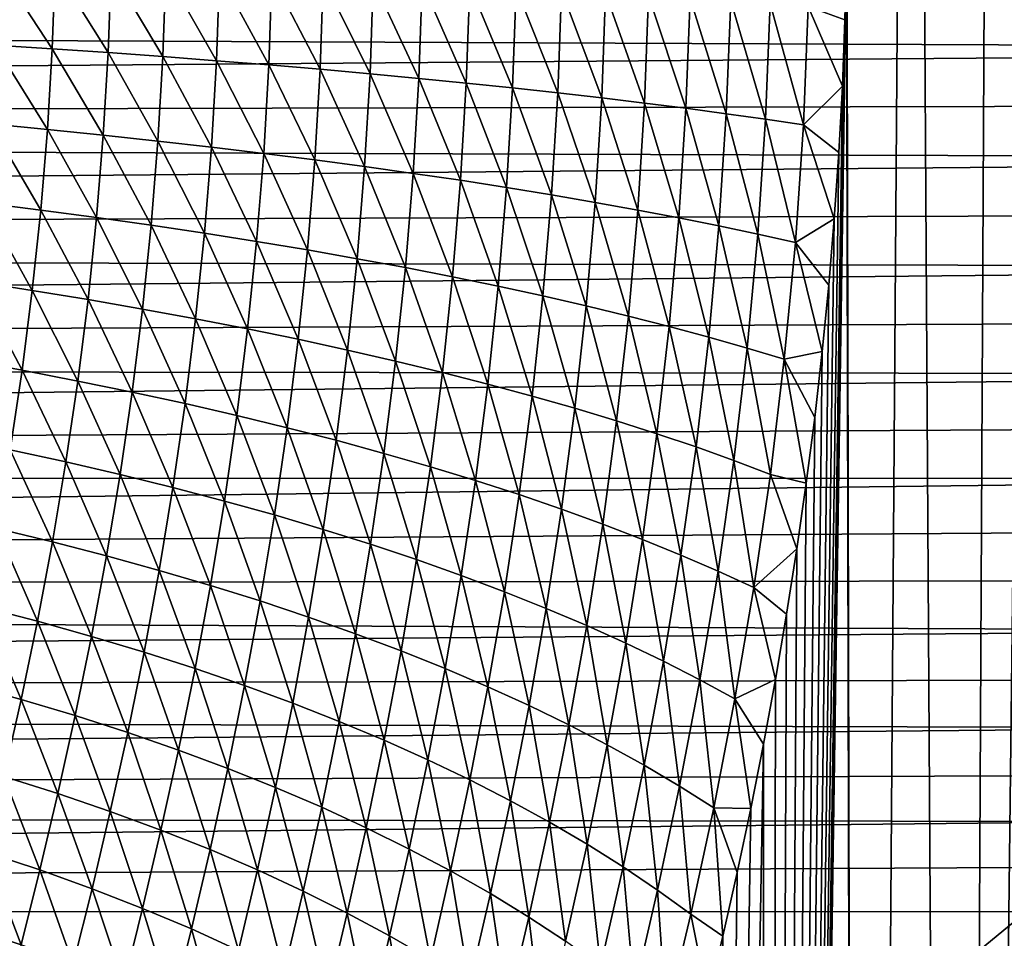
# Model space of a CAD drawing. Header units: metres. Extents: x -105 to 105, y -72 to 59.
# Tile 258 of 414: x -25 to -17, y -9 to -1. Entities that reach past the tile are written whole.
import ezdxf

# ---------------------------------------------------------------- set-up
doc = ezdxf.new("R2010")
doc.units = ezdxf.units.M
doc.layers.add('solid_509431_AD150_SW0001', color=7, linetype='CONTINUOUS')

msp = doc.modelspace()

# ---------------------------------------------------------------- linework, layer by layer
at = {"layer": 'solid_509431_AD150_SW0001'}
for points in [[(-18.081575, 0, -20.464663), (-17.529364, 16.249994, -21.140314), (-17.982124, -45.799999, -20.590265)], [(-17.529364, 16.249994, -21.140314), (-17.149771, -45.799999, -21.575972), (-17.982124, -45.799999, -20.590265)], [(-17.529364, 16.249994, -21.140314), (-16.835339, 16.25, -21.920717), (-17.149771, -45.799999, -21.575972)], [(-16.835339, 16.25, -21.920717), (-16.421524, 16.249998, -22.353836), (-17.149771, -45.799999, -21.575972)], [(-16.421524, 16.249998, -22.353836), (-16.263456, -45.799999, -22.513456), (-17.149771, -45.799999, -21.575972)], [(-18.085821, -0.559398, -20.459261), (-18.081575, 0, -20.464663), (-17.982124, -45.799999, -20.590265)], [(-18.085821, -0.559398, -20.459261), (-17.982124, -45.799999, -20.590265), (-18.7579, -45.799999, -19.559441)], [(-18.098633, -1.11917, -20.442938), (-18.085821, -0.559398, -20.459261), (-18.7579, -45.799999, -19.559441)], [(-18.407787, -1.005426, -20.065538), (-18.085821, -0.559398, -20.459261), (-18.098633, -1.11917, -20.442938)], [(-25.274242, -1.331808, -16.706984), (-25.250422, -0.665624, -16.746716), (-24.791269, -1.363448, -16.735371)], [(-25.250422, -0.665624, -16.746716), (-24.767197, -0.681632, -16.776726), (-24.791269, -1.363448, -16.735371)], [(-24.791269, -1.363448, -16.735371), (-24.767197, -0.681632, -16.776726), (-24.318516, -1.39609, -16.784496)], [(-24.767197, -0.681632, -16.776726), (-24.294096, -0.698138, -16.827383), (-24.318516, -1.39609, -16.784496)], [(-24.318516, -1.39609, -16.784496), (-24.294096, -0.698138, -16.827383), (-23.855974, -1.429733, -16.854362)], [(-24.294096, -0.698138, -16.827383), (-23.831114, -0.715141, -16.898691), (-23.855974, -1.429733, -16.854362)], [(-23.855974, -1.429733, -16.854362), (-23.831114, -0.715141, -16.898691), (-23.403643, -1.464379, -16.944969)], [(-23.831114, -0.715141, -16.898691), (-23.378244, -0.732641, -16.990648), (-23.403643, -1.464379, -16.944969)], [(-23.403643, -1.464379, -16.944969), (-23.378244, -0.732641, -16.990648), (-22.961515, -1.500026, -17.056316)], [(-23.378244, -0.732641, -16.990648), (-22.935484, -0.750639, -17.103254), (-22.961515, -1.500026, -17.056316)], [(-22.961515, -1.500026, -17.056316), (-22.935484, -0.750639, -17.103254), (-22.529583, -1.536676, -17.188406)], [(-22.935484, -0.750639, -17.103254), (-22.502823, -0.769135, -17.236513), (-22.529583, -1.536676, -17.188406)], [(-22.529583, -1.536676, -17.188406), (-22.502823, -0.769135, -17.236513), (-22.107838, -1.574328, -17.341236)], [(-22.502823, -0.769135, -17.236513), (-22.080254, -0.788128, -17.390421), (-22.107838, -1.574328, -17.341236)], [(-22.107838, -1.574328, -17.341236), (-22.080254, -0.788128, -17.390421), (-21.696274, -1.612981, -17.514811)], [(-22.080254, -0.788128, -17.390421), (-21.667768, -0.807619, -17.564983), (-21.696274, -1.612981, -17.514811)], [(-21.696274, -1.612981, -17.514811), (-21.667768, -0.807619, -17.564983), (-21.294882, -1.652638, -17.709127)], [(-21.667768, -0.807619, -17.564983), (-21.26536, -0.827607, -17.760199), (-21.294882, -1.652638, -17.709127)], [(-21.294882, -1.652638, -17.709127), (-21.26536, -0.827607, -17.760199), (-20.903652, -1.693296, -17.924191)], [(-21.26536, -0.827607, -17.760199), (-20.873014, -0.848092, -17.976067), (-20.903652, -1.693296, -17.924191)], [(-7.730886, -1.370267, 16.693857), (-7.158303, -0.909333, 16.725298), (-90, -1.01134, 16.71944)], [(-20.903652, -1.693296, -17.924191), (-20.873014, -0.848092, -17.976067), (-20.522577, -1.734957, -18.159998)], [(-20.873014, -0.848092, -17.976067), (-20.490728, -0.869076, -18.212591), (-20.522577, -1.734957, -18.159998)], [(-20.522577, -1.734957, -18.159998), (-20.490728, -0.869076, -18.212591), (-20.151649, -1.777619, -18.416553)], [(-20.490728, -0.869076, -18.212591), (-20.11849, -0.890557, -18.469772), (-20.151649, -1.777619, -18.416553)], [(-20.151649, -1.777619, -18.416553), (-20.11849, -0.890557, -18.469772), (-19.790859, -1.821285, -18.693855)], [(-20.11849, -0.890557, -18.469772), (-19.756294, -0.912535, -18.74761), (-19.790859, -1.821285, -18.693855)], [(-19.790859, -1.821285, -18.693855), (-19.756294, -0.912535, -18.74761), (-19.440201, -1.865953, -18.991905)], [(-19.756294, -0.912535, -18.74761), (-19.404131, -0.935012, -19.046104), (-19.440201, -1.865953, -18.991905)], [(-19.440201, -1.865953, -18.991905), (-19.404131, -0.935012, -19.046104), (-19.099669, -1.911623, -19.310705)], [(-19.404131, -0.935012, -19.046104), (-19.061996, -0.957985, -19.365257), (-19.099669, -1.911623, -19.310705)], [(-19.099669, -1.911623, -19.310705), (-19.061996, -0.957985, -19.365257), (-18.769257, -1.958296, -19.650253)], [(-19.061996, -0.957985, -19.365257), (-18.729883, -0.981457, -19.705069), (-18.769257, -1.958296, -19.650253)], [(-18.769257, -1.958296, -19.650253), (-18.729883, -0.981457, -19.705069), (-18.448961, -2.005971, -20.01055)], [(-18.729883, -0.981457, -19.705069), (-18.407787, -1.005426, -20.065538), (-18.448961, -2.005971, -20.01055)], [(-7.730886, -1.370267, 16.693857), (-90, -1.01134, 16.71944), (-90, -2.018989, 16.627874)], [(-18.448961, -2.005971, -20.01055), (-18.407787, -1.005426, -20.065538), (-18.119987, -1.67929, -20.415665)], [(-18.407787, -1.005426, -20.065538), (-18.098633, -1.11917, -20.442938), (-18.119987, -1.67929, -20.415665)], [(-18.119987, -1.67929, -20.415665), (-18.098633, -1.11917, -20.442938), (-18.7579, -45.799999, -19.559441)], [(-8.300064, -1.831859, 16.649529), (-7.730886, -1.370267, 16.693857), (-90, -2.018989, 16.627874)], [(-25.314058, -1.998012, -16.640594), (-25.274242, -1.331808, -16.706984), (-24.831612, -2.044768, -16.666327)], [(-25.274242, -1.331808, -16.706984), (-24.791269, -1.363448, -16.735371), (-24.831612, -2.044768, -16.666327)], [(-24.831612, -2.044768, -16.666327), (-24.791269, -1.363448, -16.735371), (-24.359503, -2.093043, -16.712948)], [(-24.791269, -1.363448, -16.735371), (-24.318516, -1.39609, -16.784496), (-24.359503, -2.093043, -16.712948)], [(-24.359503, -2.093043, -16.712948), (-24.318516, -1.39609, -16.784496), (-23.897732, -2.142838, -16.78046)], [(-24.318516, -1.39609, -16.784496), (-23.855974, -1.429733, -16.854362), (-23.897732, -2.142838, -16.78046)], [(-23.897732, -2.142838, -16.78046), (-23.855974, -1.429733, -16.854362), (-23.446297, -2.194153, -16.868862)], [(-23.855974, -1.429733, -16.854362), (-23.403643, -1.464379, -16.944969), (-23.446297, -2.194153, -16.868862)], [(-23.446297, -2.194153, -16.868862), (-23.403643, -1.464379, -16.944969), (-23.005196, -2.246988, -16.978151)], [(-23.403643, -1.464379, -16.944969), (-22.961515, -1.500026, -17.056316), (-23.005196, -2.246988, -16.978151)], [(-23.005196, -2.246988, -16.978151), (-22.961515, -1.500026, -17.056316), (-22.574425, -2.301343, -17.108334)], [(-22.961515, -1.500026, -17.056316), (-22.529583, -1.536676, -17.188406), (-22.574425, -2.301343, -17.108334)], [(-22.574425, -2.301343, -17.108334), (-22.529583, -1.536676, -17.188406), (-22.15398, -2.357218, -17.259405)], [(-22.529583, -1.536676, -17.188406), (-22.107838, -1.574328, -17.341236), (-22.15398, -2.357218, -17.259405)], [(-22.15398, -2.357218, -17.259405), (-22.107838, -1.574328, -17.341236), (-21.743862, -2.414612, -17.431368)], [(-22.107838, -1.574328, -17.341236), (-21.696274, -1.612981, -17.514811), (-21.743862, -2.414612, -17.431368)], [(-21.743862, -2.414612, -17.431368), (-21.696274, -1.612981, -17.514811), (-21.344063, -2.473527, -17.624222)], [(-21.696274, -1.612981, -17.514811), (-21.294882, -1.652638, -17.709127), (-21.344063, -2.473527, -17.624222)], [(-21.344063, -2.473527, -17.624222), (-21.294882, -1.652638, -17.709127), (-20.95458, -2.533962, -17.837967)], [(-21.294882, -1.652638, -17.709127), (-20.903652, -1.693296, -17.924191), (-20.95458, -2.533962, -17.837967)], [(-20.95458, -2.533962, -17.837967), (-20.903652, -1.693296, -17.924191), (-20.575411, -2.595916, -18.072603)], [(-20.903652, -1.693296, -17.924191), (-20.522577, -1.734957, -18.159998), (-20.575411, -2.595916, -18.072603)], [(-20.575411, -2.595916, -18.072603), (-20.522577, -1.734957, -18.159998), (-20.206554, -2.659391, -18.328133)], [(-20.522577, -1.734957, -18.159998), (-20.151649, -1.777619, -18.416553), (-20.206554, -2.659391, -18.328133)], [(-18.149899, -2.239486, -20.377321), (-18.119987, -1.67929, -20.415665), (-18.7579, -45.799999, -19.559441)], [(-18.448961, -2.005971, -20.01055), (-18.119987, -1.67929, -20.415665), (-18.149899, -2.239486, -20.377321)], [(-20.206554, -2.659391, -18.328133), (-20.151649, -1.777619, -18.416553), (-19.848003, -2.724386, -18.604555)], [(-20.151649, -1.777619, -18.416553), (-19.790859, -1.821285, -18.693855), (-19.848003, -2.724386, -18.604555)], [(-19.848003, -2.724386, -18.604555), (-19.790859, -1.821285, -18.693855), (-19.499756, -2.790902, -18.901871)], [(-19.790859, -1.821285, -18.693855), (-19.440201, -1.865953, -18.991905), (-19.499756, -2.790902, -18.901871)], [(-8.865012, -2.292767, 16.592339), (-8.300064, -1.831859, 16.649529), (-90, -2.018989, 16.627874)], [(-19.499756, -2.790902, -18.901871), (-19.440201, -1.865953, -18.991905), (-19.161812, -2.858937, -19.220079)], [(-19.440201, -1.865953, -18.991905), (-19.099669, -1.911623, -19.310705), (-19.161812, -2.858937, -19.220079)], [(-19.161812, -2.858937, -19.220079), (-19.099669, -1.911623, -19.310705), (-18.834167, -2.928493, -19.559181)], [(-19.099669, -1.911623, -19.310705), (-18.769257, -1.958296, -19.650253), (-18.834167, -2.928493, -19.559181)], [(-18.834167, -2.928493, -19.559181), (-18.769257, -1.958296, -19.650253), (-18.516821, -2.999569, -19.919176)], [(-18.769257, -1.958296, -19.650253), (-18.448961, -2.005971, -20.01055), (-18.516821, -2.999569, -19.919176)], [(-8.865012, -2.292767, 16.592339), (-90, -2.018989, 16.627874), (-90, -3.019272, 16.475634)], [(-25.369543, -2.663524, -16.547325), (-25.314058, -1.998012, -16.640594), (-24.887688, -2.724696, -16.569433)], [(-25.314058, -1.998012, -16.640594), (-24.831612, -2.044768, -16.666327), (-24.887688, -2.724696, -16.569433)], [(-24.887688, -2.724696, -16.569433), (-24.831612, -2.044768, -16.666327), (-24.416359, -2.787928, -16.612637)], [(-24.831612, -2.044768, -16.666327), (-24.359503, -2.093043, -16.712948), (-24.416359, -2.787928, -16.612637)], [(-18.516821, -2.999569, -19.919176), (-18.448961, -2.005971, -20.01055), (-18.188305, -2.799439, -20.327839)], [(-18.448961, -2.005971, -20.01055), (-18.149899, -2.239486, -20.377321), (-18.188305, -2.799439, -20.327839)], [(-24.416359, -2.787928, -16.612637), (-24.359503, -2.093043, -16.712948), (-23.955555, -2.853218, -16.676931)], [(-24.359503, -2.093043, -16.712948), (-23.897732, -2.142838, -16.78046), (-23.955555, -2.853218, -16.676931)], [(-23.955555, -2.853218, -16.676931), (-23.897732, -2.142838, -16.78046), (-23.505278, -2.920567, -16.76232)], [(-23.897732, -2.142838, -16.78046), (-23.446297, -2.194153, -16.868862), (-23.505278, -2.920567, -16.76232)], [(-23.505278, -2.920567, -16.76232), (-23.446297, -2.194153, -16.868862), (-23.065529, -2.989975, -16.868799)], [(-23.446297, -2.194153, -16.868862), (-23.005196, -2.246988, -16.978151), (-23.065529, -2.989975, -16.868799)], [(-18.188305, -2.799439, -20.327839), (-18.149899, -2.239486, -20.377321), (-18.7579, -45.799999, -19.559441)], [(-9.424866, -2.751547, 16.522453), (-8.865012, -2.292767, 16.592339), (-90, -3.019272, 16.475634)], [(-23.065529, -2.989975, -16.868799), (-23.005196, -2.246988, -16.978151), (-22.636309, -3.061443, -16.996374)], [(-23.005196, -2.246988, -16.978151), (-22.574425, -2.301343, -17.108334), (-22.636309, -3.061443, -16.996374)], [(-22.636309, -3.061443, -16.996374), (-22.574425, -2.301343, -17.108334), (-22.217619, -3.134969, -17.145041)], [(-22.574425, -2.301343, -17.108334), (-22.15398, -2.357218, -17.259405), (-22.217619, -3.134969, -17.145041)], [(-22.217619, -3.134969, -17.145041), (-22.15398, -2.357218, -17.259405), (-21.809462, -3.210554, -17.314798)], [(-22.15398, -2.357218, -17.259405), (-21.743862, -2.414612, -17.431368), (-21.809462, -3.210554, -17.314798)], [(-21.809462, -3.210554, -17.314798), (-21.743862, -2.414612, -17.431368), (-21.411839, -3.288198, -17.50565)], [(-21.743862, -2.414612, -17.431368), (-21.344063, -2.473527, -17.624222), (-21.411839, -3.288198, -17.50565)], [(-21.411839, -3.288198, -17.50565), (-21.344063, -2.473527, -17.624222), (-21.024752, -3.367901, -17.717594)], [(-21.344063, -2.473527, -17.624222), (-20.95458, -2.533962, -17.837967), (-21.024752, -3.367901, -17.717594)], [(-21.024752, -3.367901, -17.717594), (-20.95458, -2.533962, -17.837967), (-20.648203, -3.449662, -17.950628)], [(-20.95458, -2.533962, -17.837967), (-20.575411, -2.595916, -18.072603), (-20.648203, -3.449662, -17.950628)], [(-20.648203, -3.449662, -17.950628), (-20.575411, -2.595916, -18.072603), (-20.282192, -3.533483, -18.204756)], [(-20.575411, -2.595916, -18.072603), (-20.206554, -2.659391, -18.328133), (-20.282192, -3.533483, -18.204756)], [(-20.282192, -3.533483, -18.204756), (-20.206554, -2.659391, -18.328133), (-19.926723, -3.619362, -18.479975)], [(-20.206554, -2.659391, -18.328133), (-19.848003, -2.724386, -18.604555), (-19.926723, -3.619362, -18.479975)], [(-25.440317, -3.327614, -16.426903), (-25.369543, -2.663524, -16.547325), (-24.958961, -3.402315, -16.444504)], [(-25.369543, -2.663524, -16.547325), (-24.887688, -2.724696, -16.569433), (-24.958961, -3.402315, -16.444504)], [(-24.958961, -3.402315, -16.444504), (-24.887688, -2.724696, -16.569433), (-24.488405, -3.479644, -16.483448)], [(-24.887688, -2.724696, -16.569433), (-24.416359, -2.787928, -16.612637), (-24.488405, -3.479644, -16.483448)], [(-19.926723, -3.619362, -18.479975), (-19.848003, -2.724386, -18.604555), (-19.581797, -3.7073, -18.776285)], [(-19.848003, -2.724386, -18.604555), (-19.499756, -2.790902, -18.901871), (-19.581797, -3.7073, -18.776285)], [(-9.979451, -3.207634, 16.439999), (-9.424866, -2.751547, 16.522453), (-90, -3.019272, 16.475634)], [(-24.488405, -3.479644, -16.483448), (-24.416359, -2.787928, -16.612637), (-24.028646, -3.5596, -16.543737)], [(-24.416359, -2.787928, -16.612637), (-23.955555, -2.853218, -16.676931), (-24.028646, -3.5596, -16.543737)], [(-19.581797, -3.7073, -18.776285), (-19.499756, -2.790902, -18.901871), (-19.247412, -3.797296, -19.093685)], [(-19.499756, -2.790902, -18.901871), (-19.161812, -2.858937, -19.220079), (-19.247412, -3.797296, -19.093685)], [(-18.23513, -3.358889, -20.267134), (-18.188305, -2.799439, -20.327839), (-18.7579, -45.799999, -19.559441)], [(-18.516821, -2.999569, -19.919176), (-18.188305, -2.799439, -20.327839), (-18.23513, -3.358889, -20.267134)], [(-24.028646, -3.5596, -16.543737), (-23.955555, -2.853218, -16.676931), (-23.579691, -3.642183, -16.62537)], [(-23.955555, -2.853218, -16.676931), (-23.505278, -2.920567, -16.76232), (-23.579691, -3.642183, -16.62537)], [(-19.247412, -3.797296, -19.093685), (-19.161812, -2.858937, -19.220079), (-18.923573, -3.889351, -19.432178)], [(-19.161812, -2.858937, -19.220079), (-18.834167, -2.928493, -19.559181), (-18.923573, -3.889351, -19.432178)], [(-23.579691, -3.642183, -16.62537), (-23.505278, -2.920567, -16.76232), (-23.141539, -3.727393, -16.728348)], [(-23.505278, -2.920567, -16.76232), (-23.065529, -2.989975, -16.868799), (-23.141539, -3.727393, -16.728348)], [(-23.141539, -3.727393, -16.728348), (-23.065529, -2.989975, -16.868799), (-22.714195, -3.81523, -16.852671)], [(-23.065529, -2.989975, -16.868799), (-22.636309, -3.061443, -16.996374), (-22.714195, -3.81523, -16.852671)], [(-18.923573, -3.889351, -19.432178), (-18.834167, -2.928493, -19.559181), (-18.610279, -3.983465, -19.791761)], [(-18.834167, -2.928493, -19.559181), (-18.516821, -2.999569, -19.919176), (-18.610279, -3.983465, -19.791761)], [(-9.979451, -3.207634, 16.439999), (-90, -3.019272, 16.475634), (-90, -4.008537, 16.263275)], [(-22.714195, -3.81523, -16.852671), (-22.636309, -3.061443, -16.996374), (-22.297663, -3.905694, -16.998337)], [(-22.636309, -3.061443, -16.996374), (-22.217619, -3.134969, -17.145041), (-22.297663, -3.905694, -16.998337)], [(-18.610279, -3.983465, -19.791761), (-18.516821, -2.999569, -19.919176), (-18.290249, -3.917251, -20.195135)], [(-18.516821, -2.999569, -19.919176), (-18.23513, -3.358889, -20.267134), (-18.290249, -3.917251, -20.195135)], [(-22.297663, -3.905694, -16.998337), (-22.217619, -3.134969, -17.145041), (-21.891947, -3.998785, -17.165344)], [(-22.217619, -3.134969, -17.145041), (-21.809462, -3.210554, -17.314798), (-21.891947, -3.998785, -17.165344)], [(-10.528162, -3.660069, 16.345226), (-9.979451, -3.207634, 16.439999), (-90, -4.008537, 16.263275)], [(-21.891947, -3.998785, -17.165344), (-21.809462, -3.210554, -17.314798), (-21.497051, -4.094502, -17.353697)], [(-21.809462, -3.210554, -17.314798), (-21.411839, -3.288198, -17.50565), (-21.497051, -4.094502, -17.353697)], [(-21.497051, -4.094502, -17.353697), (-21.411839, -3.288198, -17.50565), (-21.11298, -4.192845, -17.563389)], [(-21.411839, -3.288198, -17.50565), (-21.024752, -3.367901, -17.717594), (-21.11298, -4.192845, -17.563389)], [(-25.525961, -3.989592, -16.279032), (-25.440317, -3.327614, -16.426903), (-25.044918, -4.076766, -16.29134)], [(-25.440317, -3.327614, -16.426903), (-24.958961, -3.402315, -16.444504), (-25.044918, -4.076766, -16.29134)], [(-25.044918, -4.076766, -16.29134), (-24.958961, -3.402315, -16.444504), (-24.575037, -4.167172, -16.325285)], [(-24.958961, -3.402315, -16.444504), (-24.488405, -3.479644, -16.483448), (-24.575037, -4.167172, -16.325285)], [(-21.11298, -4.192845, -17.563389), (-21.024752, -3.367901, -17.717594), (-20.739737, -4.293815, -17.794424)], [(-21.024752, -3.367901, -17.717594), (-20.648203, -3.449662, -17.950628), (-20.739737, -4.293815, -17.794424)], [(-18.290249, -3.917251, -20.195135), (-18.23513, -3.358889, -20.267134), (-18.7579, -45.799999, -19.559441)], [(-24.575037, -4.167172, -16.325285), (-24.488405, -3.479644, -16.483448), (-24.116316, -4.260808, -16.380869)], [(-24.488405, -3.479644, -16.483448), (-24.028646, -3.5596, -16.543737), (-24.116316, -4.260808, -16.380869)], [(-20.739737, -4.293815, -17.794424), (-20.648203, -3.449662, -17.950628), (-20.377325, -4.397411, -18.046801)], [(-20.648203, -3.449662, -17.950628), (-20.282192, -3.533483, -18.204756), (-20.377325, -4.397411, -18.046801)], [(-24.116316, -4.260808, -16.380869), (-24.028646, -3.5596, -16.543737), (-23.668758, -4.357675, -16.45809)], [(-24.028646, -3.5596, -16.543737), (-23.579691, -3.642183, -16.62537), (-23.668758, -4.357675, -16.45809)], [(-20.377325, -4.397411, -18.046801), (-20.282192, -3.533483, -18.204756), (-20.025751, -4.503633, -18.320518)], [(-20.282192, -3.533483, -18.204756), (-19.926723, -3.619362, -18.479975), (-20.025751, -4.503633, -18.320518)], [(-23.668758, -4.357675, -16.45809), (-23.579691, -3.642183, -16.62537), (-23.232368, -4.457773, -16.55695)], [(-23.579691, -3.642183, -16.62537), (-23.141539, -3.727393, -16.728348), (-23.232368, -4.457773, -16.55695)], [(-20.025751, -4.503633, -18.320518), (-19.926723, -3.619362, -18.479975), (-19.685017, -4.612481, -18.615576)], [(-19.926723, -3.619362, -18.479975), (-19.581797, -3.7073, -18.776285), (-19.685017, -4.612481, -18.615576)], [(-11.07094, -4.108481, 16.238316), (-10.528162, -3.660069, 16.345226), (-90, -4.008537, 16.263275)], [(-23.232368, -4.457773, -16.55695), (-23.141539, -3.727393, -16.728348), (-22.807146, -4.5611, -16.677446)], [(-23.141539, -3.727393, -16.728348), (-22.714195, -3.81523, -16.852671), (-22.807146, -4.5611, -16.677446)], [(-19.685017, -4.612481, -18.615576), (-19.581797, -3.7073, -18.776285), (-19.355124, -4.723954, -18.931974)], [(-19.581797, -3.7073, -18.776285), (-19.247412, -3.797296, -19.093685), (-19.355124, -4.723954, -18.931974)], [(-22.807146, -4.5611, -16.677446), (-22.714195, -3.81523, -16.852671), (-22.393095, -4.667659, -16.81958)], [(-22.714195, -3.81523, -16.852671), (-22.297663, -3.905694, -16.998337), (-22.393095, -4.667659, -16.81958)], [(-19.355124, -4.723954, -18.931974), (-19.247412, -3.797296, -19.093685), (-19.036076, -4.838053, -19.269711)], [(-19.247412, -3.797296, -19.093685), (-18.923573, -3.889351, -19.432178), (-19.036076, -4.838053, -19.269711)], [(-22.393095, -4.667659, -16.81958), (-22.297663, -3.905694, -16.998337), (-21.990221, -4.777447, -16.983351)], [(-22.297663, -3.905694, -16.998337), (-21.891947, -3.998785, -17.165344), (-21.990221, -4.777447, -16.983351)], [(-19.036076, -4.838053, -19.269711), (-18.923573, -3.889351, -19.432178), (-18.727875, -4.954778, -19.628788)], [(-18.923573, -3.889351, -19.432178), (-18.610279, -3.983465, -19.791761), (-18.727875, -4.954778, -19.628788)], [(-25.525961, -3.989592, -16.279032), (-25.044918, -4.076766, -16.29134), (-25.144985, -4.747195, -16.109764)], [(-18.353527, -4.474348, -20.111746), (-18.290249, -3.917251, -20.195135), (-18.7579, -45.799999, -19.559441)], [(-18.727875, -4.954778, -19.628788), (-18.610279, -3.983465, -19.791761), (-18.424809, -5.029905, -20.016861)], [(-18.610279, -3.983465, -19.791761), (-18.290249, -3.917251, -20.195135), (-18.353527, -4.474348, -20.111746)], [(-18.610279, -3.983465, -19.791761), (-18.353527, -4.474348, -20.111746), (-18.424809, -5.029905, -20.016861)], [(-11.07094, -4.108481, 16.238316), (-90, -4.008537, 16.263275), (-90, -4.983176, 15.991574)], [(-21.990221, -4.777447, -16.983351), (-21.891947, -3.998785, -17.165344), (-21.598526, -4.890465, -17.168756)], [(-21.891947, -3.998785, -17.165344), (-21.497051, -4.094502, -17.353697), (-21.598526, -4.890465, -17.168756)], [(-11.607311, -4.552197, 16.119553), (-11.07094, -4.108481, 16.238316), (-90, -4.983176, 15.991574)], [(-25.144985, -4.747195, -16.109764), (-25.044918, -4.076766, -16.29134), (-24.675625, -4.849521, -16.138081)], [(-25.044918, -4.076766, -16.29134), (-24.575037, -4.167172, -16.325285), (-24.675625, -4.849521, -16.138081)], [(-21.598526, -4.890465, -17.168756), (-21.497051, -4.094502, -17.353697), (-21.218014, -5.006712, -17.375797)], [(-21.497051, -4.094502, -17.353697), (-21.11298, -4.192845, -17.563389), (-21.218014, -5.006712, -17.375797)], [(-24.675625, -4.849521, -16.138081), (-24.575037, -4.167172, -16.325285), (-24.217869, -4.955723, -16.188364)], [(-24.575037, -4.167172, -16.325285), (-24.116316, -4.260808, -16.380869), (-24.217869, -4.955723, -16.188364)], [(-21.218014, -5.006712, -17.375797), (-21.11298, -4.192845, -17.563389), (-20.848688, -5.126189, -17.604475)], [(-21.11298, -4.192845, -17.563389), (-20.739737, -4.293815, -17.794424), (-20.848688, -5.126189, -17.604475)], [(-24.217869, -4.955723, -16.188364), (-24.116316, -4.260808, -16.380869), (-23.771715, -5.065799, -16.260612)], [(-24.116316, -4.260808, -16.380869), (-23.668758, -4.357675, -16.45809), (-23.771715, -5.065799, -16.260612)], [(-20.848688, -5.126189, -17.604475), (-20.739737, -4.293815, -17.794424), (-20.490551, -5.248895, -17.854786)], [(-20.739737, -4.293815, -17.794424), (-20.377325, -4.397411, -18.046801), (-20.490551, -5.248895, -17.854786)], [(-23.771715, -5.065799, -16.260612), (-23.668758, -4.357675, -16.45809), (-23.337164, -5.179751, -16.354826)], [(-23.668758, -4.357675, -16.45809), (-23.232368, -4.457773, -16.55695), (-23.337164, -5.179751, -16.354826)], [(-20.490551, -5.248895, -17.854786), (-20.377325, -4.397411, -18.046801), (-20.143606, -5.374831, -18.126734)], [(-20.377325, -4.397411, -18.046801), (-20.025751, -4.503633, -18.320518), (-20.143606, -5.374831, -18.126734)], [(-23.337164, -5.179751, -16.354826), (-23.232368, -4.457773, -16.55695), (-22.914217, -5.297577, -16.471006)], [(-23.232368, -4.457773, -16.55695), (-22.807146, -4.5611, -16.677446), (-22.914217, -5.297577, -16.471006)], [(-18.424809, -5.029905, -20.016861), (-18.353527, -4.474348, -20.111746), (-18.7579, -45.799999, -19.559441)], [(-12.137184, -4.990875, 15.989173), (-11.607311, -4.552197, 16.119553), (-90, -4.983176, 15.991574)], [(-22.914217, -5.297577, -16.471006), (-22.807146, -4.5611, -16.677446), (-22.502878, -5.419278, -16.60915)], [(-22.807146, -4.5611, -16.677446), (-22.393095, -4.667659, -16.81958), (-22.502878, -5.419278, -16.60915)], [(-20.143606, -5.374831, -18.126734), (-20.025751, -4.503633, -18.320518), (-19.807858, -5.503995, -18.420315)], [(-20.025751, -4.503633, -18.320518), (-19.685017, -4.612481, -18.615576), (-19.807858, -5.503995, -18.420315)], [(-19.807858, -5.503995, -18.420315), (-19.685017, -4.612481, -18.615576), (-19.483309, -5.636388, -18.735529)], [(-19.685017, -4.612481, -18.615576), (-19.355124, -4.723954, -18.931974), (-19.483309, -5.636388, -18.735529)], [(-22.502878, -5.419278, -16.60915), (-22.393095, -4.667659, -16.81958), (-22.103144, -5.544854, -16.76926)], [(-22.393095, -4.667659, -16.81958), (-21.990221, -4.777447, -16.983351), (-22.103144, -5.544854, -16.76926)], [(-19.483309, -5.636388, -18.735529), (-19.355124, -4.723954, -18.931974), (-19.169958, -5.772009, -19.072376)], [(-19.355124, -4.723954, -18.931974), (-19.036076, -4.838053, -19.269711), (-19.169958, -5.772009, -19.072376)], [(-25.258432, -5.412667, -15.899639), (-25.144985, -4.747195, -16.109764), (-24.7894, -5.525655, -15.921819)], [(-25.144985, -4.747195, -16.109764), (-24.675625, -4.849521, -16.138081), (-24.7894, -5.525655, -15.921819)], [(-22.103144, -5.544854, -16.76926), (-21.990221, -4.777447, -16.983351), (-21.715019, -5.674304, -16.951336)], [(-21.990221, -4.777447, -16.983351), (-21.598526, -4.890465, -17.168756), (-21.715019, -5.674304, -16.951336)], [(-24.7894, -5.525655, -15.921819), (-24.675625, -4.849521, -16.138081), (-24.332474, -5.643209, -15.966319)], [(-24.675625, -4.849521, -16.138081), (-24.217869, -4.955723, -16.188364), (-24.332474, -5.643209, -15.966319)], [(-21.715019, -5.674304, -16.951336), (-21.598526, -4.890465, -17.168756), (-21.338501, -5.807628, -17.155376)], [(-21.598526, -4.890465, -17.168756), (-21.218014, -5.006712, -17.375797), (-21.338501, -5.807628, -17.155376)], [(-19.169958, -5.772009, -19.072376), (-19.036076, -4.838053, -19.269711), (-18.867811, -5.91086, -19.430859)], [(-19.036076, -4.838053, -19.269711), (-18.727875, -4.954778, -19.628788), (-18.867811, -5.91086, -19.430859)], [(-12.137184, -4.990875, 15.989173), (-90, -4.983176, 15.991574), (-90, -5.939632, 15.661522)], [(-24.332474, -5.643209, -15.966319), (-24.217869, -4.955723, -16.188364), (-23.887657, -5.765327, -16.033138)], [(-24.217869, -4.955723, -16.188364), (-23.771715, -5.065799, -16.260612), (-23.887657, -5.765327, -16.033138)], [(-18.867811, -5.91086, -19.430859), (-18.727875, -4.954778, -19.628788), (-18.503923, -5.583725, -19.910337)], [(-18.727875, -4.954778, -19.628788), (-18.424809, -5.029905, -20.016861), (-18.503923, -5.583725, -19.910337)], [(-12.660113, -5.423965, 15.847495), (-12.137184, -4.990875, 15.989173), (-90, -5.939632, 15.661522)], [(-23.887657, -5.765327, -16.033138), (-23.771715, -5.065799, -16.260612), (-23.454945, -5.89201, -16.122278)], [(-23.771715, -5.065799, -16.260612), (-23.337164, -5.179751, -16.354826), (-23.454945, -5.89201, -16.122278)], [(-21.338501, -5.807628, -17.155376), (-21.218014, -5.006712, -17.375797), (-20.973595, -5.944827, -17.38138)], [(-21.218014, -5.006712, -17.375797), (-20.848688, -5.126189, -17.604475), (-20.973595, -5.944827, -17.38138)], [(-18.503923, -5.583725, -19.910337), (-18.424809, -5.029905, -20.016861), (-18.7579, -45.799999, -19.559441)], [(-20.973595, -5.944827, -17.38138), (-20.848688, -5.126189, -17.604475), (-20.6203, -6.0859, -17.629351)], [(-20.848688, -5.126189, -17.604475), (-20.490551, -5.248895, -17.854786), (-20.6203, -6.0859, -17.629351)], [(-23.454945, -5.89201, -16.122278), (-23.337164, -5.179751, -16.354826), (-23.034338, -6.023259, -16.233736)], [(-23.337164, -5.179751, -16.354826), (-22.914217, -5.297577, -16.471006), (-23.034338, -6.023259, -16.233736)], [(-23.034338, -6.023259, -16.233736), (-22.914217, -5.297577, -16.471006), (-22.625835, -6.159073, -16.367516)], [(-22.914217, -5.297577, -16.471006), (-22.502878, -5.419278, -16.60915), (-22.625835, -6.159073, -16.367516)], [(-20.6203, -6.0859, -17.629351), (-20.490551, -5.248895, -17.854786), (-20.278618, -6.230847, -17.899284)], [(-20.490551, -5.248895, -17.854786), (-20.143606, -5.374831, -18.126734), (-20.278618, -6.230847, -17.899284)], [(-20.278618, -6.230847, -17.899284), (-20.143606, -5.374831, -18.126734), (-19.948549, -6.379668, -18.191183)], [(-20.143606, -5.374831, -18.126734), (-19.807858, -5.503995, -18.420315), (-19.948549, -6.379668, -18.191183)], [(-13.175937, -5.851121, 15.694804), (-12.660113, -5.423965, 15.847495), (-90, -5.939632, 15.661522)], [(-25.384285, -6.072103, -15.660885), (-25.258432, -5.412667, -15.899639), (-24.915329, -6.194425, -15.676549)], [(-25.258432, -5.412667, -15.899639), (-24.7894, -5.525655, -15.921819), (-24.915329, -6.194425, -15.676549)], [(-22.625835, -6.159073, -16.367516), (-22.502878, -5.419278, -16.60915), (-22.229435, -6.299453, -16.523617)], [(-22.502878, -5.419278, -16.60915), (-22.103144, -5.544854, -16.76926), (-22.229435, -6.299453, -16.523617)], [(-24.915329, -6.194425, -15.676549), (-24.7894, -5.525655, -15.921819), (-24.459042, -6.322053, -15.714903)], [(-24.7894, -5.525655, -15.921819), (-24.332474, -5.643209, -15.966319), (-24.459042, -6.322053, -15.714903)], [(-22.229435, -6.299453, -16.523617), (-22.103144, -5.544854, -16.76926), (-21.845137, -6.444399, -16.702036)], [(-22.103144, -5.544854, -16.76926), (-21.715019, -5.674304, -16.951336), (-21.845137, -6.444399, -16.702036)], [(-19.948549, -6.379668, -18.191183), (-19.807858, -5.503995, -18.420315), (-19.630095, -6.532363, -18.505045)], [(-19.807858, -5.503995, -18.420315), (-19.483309, -5.636388, -18.735529), (-19.630095, -6.532363, -18.505045)], [(-24.459042, -6.322053, -15.714903), (-24.332474, -5.643209, -15.966319), (-24.015423, -6.454987, -15.775948)], [(-24.332474, -5.643209, -15.966319), (-23.887657, -5.765327, -16.033138), (-24.015423, -6.454987, -15.775948)], [(-19.630095, -6.532363, -18.505045), (-19.483309, -5.636388, -18.735529), (-19.323254, -6.688932, -18.840872)], [(-19.483309, -5.636388, -18.735529), (-19.169958, -5.772009, -19.072376), (-19.323254, -6.688932, -18.840872)], [(-18.867811, -5.91086, -19.430859), (-18.503923, -5.583725, -19.910337), (-18.590675, -6.135656, -19.792038)], [(-18.590675, -6.135656, -19.792038), (-18.503923, -5.583725, -19.910337), (-18.7579, -45.799999, -19.559441)], [(-21.845137, -6.444399, -16.702036), (-21.715019, -5.674304, -16.951336), (-21.47294, -6.59391, -16.902777)], [(-21.715019, -5.674304, -16.951336), (-21.338501, -5.807628, -17.155376), (-21.47294, -6.59391, -16.902777)], [(-24.015423, -6.454987, -15.775948), (-23.887657, -5.765327, -16.033138), (-23.584471, -6.593228, -15.859683)], [(-23.887657, -5.765327, -16.033138), (-23.454945, -5.89201, -16.122278), (-23.584471, -6.593228, -15.859683)], [(-21.47294, -6.59391, -16.902777), (-21.338501, -5.807628, -17.155376), (-21.112843, -6.747988, -17.125837)], [(-21.338501, -5.807628, -17.155376), (-20.973595, -5.944827, -17.38138), (-21.112843, -6.747988, -17.125837)], [(-19.323254, -6.688932, -18.840872), (-19.169958, -5.772009, -19.072376), (-19.028028, -6.849376, -19.198662)], [(-19.169958, -5.772009, -19.072376), (-18.867811, -5.91086, -19.430859), (-19.028028, -6.849376, -19.198662)], [(-13.684299, -6.271907, 15.531442), (-13.175937, -5.851121, 15.694804), (-90, -5.939632, 15.661522)], [(-23.584471, -6.593228, -15.859683), (-23.454945, -5.89201, -16.122278), (-23.166182, -6.736776, -15.966109)], [(-23.454945, -5.89201, -16.122278), (-23.034338, -6.023259, -16.233736), (-23.166182, -6.736776, -15.966109)], [(-13.684299, -6.271907, 15.531442), (-90, -5.939632, 15.661522), (-90, -6.874414, 15.274323)], [(-21.112843, -6.747988, -17.125837), (-20.973595, -5.944827, -17.38138), (-20.764841, -6.906631, -17.37122)], [(-20.973595, -5.944827, -17.38138), (-20.6203, -6.0859, -17.629351), (-20.764841, -6.906631, -17.37122)], [(-19.028028, -6.849376, -19.198662), (-18.867811, -5.91086, -19.430859), (-18.684822, -6.685259, -19.66184)], [(-18.867811, -5.91086, -19.430859), (-18.590675, -6.135656, -19.792038), (-18.684822, -6.685259, -19.66184)], [(-23.166182, -6.736776, -15.966109), (-23.034338, -6.023259, -16.233736), (-22.760555, -6.885631, -16.095226)], [(-23.034338, -6.023259, -16.233736), (-22.625835, -6.159073, -16.367516), (-22.760555, -6.885631, -16.095226)], [(-25.521297, -6.724267, -15.393491), (-25.384285, -6.072103, -15.660885), (-25.052103, -6.85456, -15.402391)], [(-25.384285, -6.072103, -15.660885), (-24.915329, -6.194425, -15.676549), (-25.052103, -6.85456, -15.402391)], [(-20.764841, -6.906631, -17.37122), (-20.6203, -6.0859, -17.629351), (-20.42894, -7.069842, -17.638924)], [(-20.6203, -6.0859, -17.629351), (-20.278618, -6.230847, -17.899284), (-20.42894, -7.069842, -17.638924)], [(-18.684822, -6.685259, -19.66184), (-18.590675, -6.135656, -19.792038), (-18.7579, -45.799999, -19.559441)], [(-25.052103, -6.85456, -15.402391), (-24.915329, -6.194425, -15.676549), (-24.596191, -6.990956, -15.43436)], [(-24.915329, -6.194425, -15.676549), (-24.459042, -6.322053, -15.714903), (-24.596191, -6.990956, -15.43436)], [(-22.760555, -6.885631, -16.095226), (-22.625835, -6.159073, -16.367516), (-22.367588, -7.039794, -16.247036)], [(-22.625835, -6.159073, -16.367516), (-22.229435, -6.299453, -16.523617), (-22.367588, -7.039794, -16.247036)], [(-20.42894, -7.069842, -17.638924), (-20.278618, -6.230847, -17.899284), (-20.105133, -7.237618, -17.928947)], [(-20.278618, -6.230847, -17.899284), (-19.948549, -6.379668, -18.191183), (-20.105133, -7.237618, -17.928947)], [(-14.184958, -6.685975, 15.357742), (-13.684299, -6.271907, 15.531442), (-90, -6.874414, 15.274323)], [(-22.367588, -7.039794, -16.247036), (-22.229435, -6.299453, -16.523617), (-21.987278, -7.199265, -16.421537)], [(-22.229435, -6.299453, -16.523617), (-21.845137, -6.444399, -16.702036), (-21.987278, -7.199265, -16.421537)], [(-24.596191, -6.990956, -15.43436), (-24.459042, -6.322053, -15.714903), (-24.153564, -7.133456, -15.489394)], [(-24.459042, -6.322053, -15.714903), (-24.015423, -6.454987, -15.775948), (-24.153564, -7.133456, -15.489394)], [(-20.105133, -7.237618, -17.928947), (-19.948549, -6.379668, -18.191183), (-19.793423, -7.409961, -18.241293)], [(-19.948549, -6.379668, -18.191183), (-19.630095, -6.532363, -18.505045), (-19.793423, -7.409961, -18.241293)], [(-24.153564, -7.133456, -15.489394), (-24.015423, -6.454987, -15.775948), (-23.724218, -7.282061, -15.567496)], [(-24.015423, -6.454987, -15.775948), (-23.584471, -6.593228, -15.859683), (-23.724218, -7.282061, -15.567496)], [(-21.987278, -7.199265, -16.421537), (-21.845137, -6.444399, -16.702036), (-21.619623, -7.364046, -16.618731)], [(-21.845137, -6.444399, -16.702036), (-21.47294, -6.59391, -16.902777), (-21.619623, -7.364046, -16.618731)], [(-19.793423, -7.409961, -18.241293), (-19.630095, -6.532363, -18.505045), (-19.493807, -7.586871, -18.57596)], [(-19.630095, -6.532363, -18.505045), (-19.323254, -6.688932, -18.840872), (-19.493807, -7.586871, -18.57596)], [(-23.724218, -7.282061, -15.567496), (-23.584471, -6.593228, -15.859683), (-23.308153, -7.43677, -15.668666)], [(-23.584471, -6.593228, -15.859683), (-23.166182, -6.736776, -15.966109), (-23.308153, -7.43677, -15.668666)], [(-21.619623, -7.364046, -16.618731), (-21.47294, -6.59391, -16.902777), (-21.264622, -7.534134, -16.838617)], [(-21.47294, -6.59391, -16.902777), (-21.112843, -6.747988, -17.125837), (-21.264622, -7.534134, -16.838617)], [(-14.677688, -7.092997, 15.174053), (-14.184958, -6.685975, 15.357742), (-90, -6.874414, 15.274323)], [(-25.521297, -6.724267, -15.393491), (-25.052103, -6.85456, -15.402391), (-25.198177, -7.504714, -15.099529)], [(-19.493807, -7.586871, -18.57596), (-19.323254, -6.688932, -18.840872), (-19.206284, -7.768348, -18.932949)], [(-19.323254, -6.688932, -18.840872), (-19.028028, -6.849376, -19.198662), (-19.206284, -7.768348, -18.932949)], [(-19.028028, -6.849376, -19.198662), (-18.684822, -6.685259, -19.66184), (-18.78607, -7.232117, -19.51965)], [(-18.78607, -7.232117, -19.51965), (-18.684822, -6.685259, -19.66184), (-18.7579, -45.799999, -19.559441)], [(-23.308153, -7.43677, -15.668666), (-23.166182, -6.736776, -15.966109), (-22.905365, -7.597585, -15.792904)], [(-23.166182, -6.736776, -15.966109), (-22.760555, -6.885631, -16.095226), (-22.905365, -7.597585, -15.792904)], [(-21.264622, -7.534134, -16.838617), (-21.112843, -6.747988, -17.125837), (-20.922272, -7.709533, -17.081196)], [(-21.112843, -6.747988, -17.125837), (-20.764841, -6.906631, -17.37122), (-20.922272, -7.709533, -17.081196)], [(-14.677688, -7.092997, 15.174053), (-90, -6.874414, 15.274323), (-90, -7.784113, 14.831388)], [(-25.198177, -7.504714, -15.099529), (-25.052103, -6.85456, -15.402391), (-24.742308, -7.648567, -15.124992)], [(-25.052103, -6.85456, -15.402391), (-24.596191, -6.990956, -15.43436), (-24.742308, -7.648567, -15.124992)], [(-22.905365, -7.597585, -15.792904), (-22.760555, -6.885631, -16.095226), (-22.515854, -7.764505, -15.940209)], [(-22.760555, -6.885631, -16.095226), (-22.367588, -7.039794, -16.247036), (-22.515854, -7.764505, -15.940209)], [(-19.206284, -7.768348, -18.932949), (-19.028028, -6.849376, -19.198662), (-18.894123, -7.775922, -19.365339)], [(-19.028028, -6.849376, -19.198662), (-18.78607, -7.232117, -19.51965), (-18.894123, -7.775922, -19.365339)], [(-20.922272, -7.709533, -17.081196), (-20.764841, -6.906631, -17.37122), (-20.592569, -7.890242, -17.346468)], [(-20.764841, -6.906631, -17.37122), (-20.42894, -7.069842, -17.638924), (-20.592569, -7.890242, -17.346468)], [(-24.742308, -7.648567, -15.124992), (-24.596191, -6.990956, -15.43436), (-24.300396, -7.799384, -15.173892)], [(-24.596191, -6.990956, -15.43436), (-24.153564, -7.133456, -15.489394), (-24.300396, -7.799384, -15.173892)], [(-22.515854, -7.764505, -15.940209), (-22.367588, -7.039794, -16.247036), (-22.139618, -7.937532, -16.110582)], [(-22.367588, -7.039794, -16.247036), (-21.987278, -7.199265, -16.421537), (-22.139618, -7.937532, -16.110582)], [(-15.162174, -7.492632, 14.980753), (-14.677688, -7.092997, 15.174053), (-90, -7.784113, 14.831388)], [(-24.300396, -7.799384, -15.173892), (-24.153564, -7.133456, -15.489394), (-23.87244, -7.957165, -15.246229)], [(-24.153564, -7.133456, -15.489394), (-23.724218, -7.282061, -15.567496), (-23.87244, -7.957165, -15.246229)], [(-20.592569, -7.890242, -17.346468), (-20.42894, -7.069842, -17.638924), (-20.275513, -8.076261, -17.634434)], [(-20.42894, -7.069842, -17.638924), (-20.105133, -7.237618, -17.928947), (-20.275513, -8.076261, -17.634434)], [(-22.139618, -7.937532, -16.110582), (-21.987278, -7.199265, -16.421537), (-21.776653, -8.116667, -16.304026)], [(-21.987278, -7.199265, -16.421537), (-21.619623, -7.364046, -16.618731), (-21.776653, -8.116667, -16.304026)], [(-23.87244, -7.957165, -15.246229), (-23.724218, -7.282061, -15.567496), (-23.458441, -8.121909, -15.342004)], [(-23.724218, -7.282061, -15.567496), (-23.308153, -7.43677, -15.668666), (-23.458441, -8.121909, -15.342004)], [(-20.275513, -8.076261, -17.634434), (-20.105133, -7.237618, -17.928947), (-19.971102, -8.26759, -17.945093)], [(-20.105133, -7.237618, -17.928947), (-19.793423, -7.409961, -18.241293), (-19.971102, -8.26759, -17.945093)], [(-18.78607, -7.232117, -19.51965), (-18.7579, -45.799999, -19.559441), (-19.474657, -45.799999, -18.486738)], [(-18.894123, -7.775922, -19.365339), (-18.78607, -7.232117, -19.51965), (-19.474657, -45.799999, -18.486738)], [(-21.776653, -8.116667, -16.304026), (-21.619623, -7.364046, -16.618731), (-21.42696, -8.301908, -16.520536)], [(-21.619623, -7.364046, -16.618731), (-21.264622, -7.534134, -16.838617), (-21.42696, -8.301908, -16.520536)], [(-23.458441, -8.121909, -15.342004), (-23.308153, -7.43677, -15.668666), (-23.058397, -8.293617, -15.461217)], [(-23.308153, -7.43677, -15.668666), (-22.905365, -7.597585, -15.792904), (-23.058397, -8.293617, -15.461217)], [(-19.971102, -8.26759, -17.945093), (-19.793423, -7.409961, -18.241293), (-19.679337, -8.464231, -18.278446)], [(-19.793423, -7.409961, -18.241293), (-19.493807, -7.586871, -18.57596), (-19.679337, -8.464231, -18.278446)], [(-15.638295, -7.884638, 14.778193), (-15.162174, -7.492632, 14.980753), (-90, -7.784113, 14.831388)], [(-25.351841, -8.143518, -14.768195), (-25.198177, -7.504714, -15.099529), (-24.895615, -8.293533, -14.787151)], [(-25.198177, -7.504714, -15.099529), (-24.742308, -7.648567, -15.124992), (-24.895615, -8.293533, -14.787151)], [(-21.42696, -8.301908, -16.520536), (-21.264622, -7.534134, -16.838617), (-21.090534, -8.493258, -16.760117)], [(-21.264622, -7.534134, -16.838617), (-20.922272, -7.709533, -17.081196), (-21.090534, -8.493258, -16.760117)], [(-23.058397, -8.293617, -15.461217), (-22.905365, -7.597585, -15.792904), (-22.672306, -8.472289, -15.603867)], [(-22.905365, -7.597585, -15.792904), (-22.515854, -7.764505, -15.940209), (-22.672306, -8.472289, -15.603867)], [(-19.679337, -8.464231, -18.278446), (-19.493807, -7.586871, -18.57596), (-19.400211, -8.666182, -18.634493)], [(-19.493807, -7.586871, -18.57596), (-19.206284, -7.768348, -18.932949), (-19.400211, -8.666182, -18.634493)], [(-24.895615, -8.293533, -14.787151), (-24.742308, -7.648567, -15.124992), (-24.454082, -8.451436, -14.829896)], [(-24.742308, -7.648567, -15.124992), (-24.300396, -7.799384, -15.173892), (-24.454082, -8.451436, -14.829896)], [(-21.090534, -8.493258, -16.760117), (-20.922272, -7.709533, -17.081196), (-20.767376, -8.690716, -17.022768)], [(-20.922272, -7.709533, -17.081196), (-20.592569, -7.890242, -17.346468), (-20.767376, -8.690716, -17.022768)], [(-15.638295, -7.884638, 14.778193), (-90, -7.784113, 14.831388), (-90, -8.665408, 14.334336)], [(-24.454082, -8.451436, -14.829896), (-24.300396, -7.799384, -15.173892), (-24.027246, -8.617226, -14.89643)], [(-24.300396, -7.799384, -15.173892), (-23.87244, -7.957165, -15.246229), (-24.027246, -8.617226, -14.89643)], [(-22.672306, -8.472289, -15.603867), (-22.515854, -7.764505, -15.940209), (-22.300171, -8.657927, -15.769955)], [(-22.515854, -7.764505, -15.940209), (-22.139618, -7.937532, -16.110582), (-22.300171, -8.657927, -15.769955)], [(-19.00861, -8.316101, -19.198853), (-18.894123, -7.775922, -19.365339), (-19.474657, -45.799999, -18.486738)], [(-19.400211, -8.666182, -18.634493), (-19.206284, -7.768348, -18.932949), (-19.129168, -8.852372, -19.020081)], [(-19.206284, -7.768348, -18.932949), (-18.894123, -7.775922, -19.365339), (-19.00861, -8.316101, -19.198853)], [(-19.206284, -7.768348, -18.932949), (-19.00861, -8.316101, -19.198853), (-19.129168, -8.852372, -19.020081)], [(-16.105709, -8.268688, 14.566787), (-15.638295, -7.884638, 14.778193), (-90, -8.665408, 14.334336)], [(-20.767376, -8.690716, -17.022768), (-20.592569, -7.890242, -17.346468), (-20.457483, -8.894282, -17.308487)], [(-20.592569, -7.890242, -17.346468), (-20.275513, -8.076261, -17.634434), (-20.457483, -8.894282, -17.308487)], [(-24.027246, -8.617226, -14.89643), (-23.87244, -7.957165, -15.246229), (-23.615105, -8.790903, -14.986753)], [(-23.87244, -7.957165, -15.246229), (-23.458441, -8.121909, -15.342004), (-23.615105, -8.790903, -14.986753)], [(-22.300171, -8.657927, -15.769955), (-22.139618, -7.937532, -16.110582), (-21.941988, -8.850528, -15.95948)], [(-22.139618, -7.937532, -16.110582), (-21.776653, -8.116667, -16.304026), (-21.941988, -8.850528, -15.95948)], [(-25.511269, -8.769633, -14.408667), (-25.351841, -8.143518, -14.768195), (-25.054235, -8.924536, -14.421225)], [(-25.351841, -8.143518, -14.768195), (-24.895615, -8.293533, -14.787151), (-25.054235, -8.924536, -14.421225)], [(-23.615105, -8.790903, -14.986753), (-23.458441, -8.121909, -15.342004), (-23.217657, -8.972467, -15.100863)], [(-23.458441, -8.121909, -15.342004), (-23.058397, -8.293617, -15.461217), (-23.217657, -8.972467, -15.100863)], [(-21.941988, -8.850528, -15.95948), (-21.776653, -8.116667, -16.304026), (-21.597757, -9.050095, -16.172445)], [(-21.776653, -8.116667, -16.304026), (-21.42696, -8.301908, -16.520536), (-21.597757, -9.050095, -16.172445)], [(-20.457483, -8.894282, -17.308487), (-20.275513, -8.076261, -17.634434), (-20.160854, -9.103959, -17.617277)], [(-20.275513, -8.076261, -17.634434), (-19.971102, -8.26759, -17.945093), (-20.160854, -9.103959, -17.617277)], [(-16.56435, -8.6446, 14.346894), (-16.105709, -8.268688, 14.566787), (-90, -8.665408, 14.334336)], [(-25.054235, -8.924536, -14.421225), (-24.895615, -8.293533, -14.787151), (-24.6127, -9.088318, -14.457893)], [(-24.895615, -8.293533, -14.787151), (-24.454082, -8.451436, -14.829896), (-24.6127, -9.088318, -14.457893)], [(-23.217657, -8.972467, -15.100863), (-23.058397, -8.293617, -15.461217), (-22.834908, -9.161919, -15.238763)], [(-23.058397, -8.293617, -15.461217), (-22.672306, -8.472289, -15.603867), (-22.834908, -9.161919, -15.238763)], [(-21.597757, -9.050095, -16.172445), (-21.42696, -8.301908, -16.520536), (-21.267477, -9.256626, -16.408848)], [(-21.42696, -8.301908, -16.520536), (-21.090534, -8.493258, -16.760117), (-21.267477, -9.256626, -16.408848)], [(-20.160854, -9.103959, -17.617277), (-19.971102, -8.26759, -17.945093), (-19.877487, -9.319744, -17.949137)], [(-19.971102, -8.26759, -17.945093), (-19.679337, -8.464231, -18.278446), (-19.877487, -9.319744, -17.949137)], [(-19.129168, -8.852372, -19.020081), (-19.00861, -8.316101, -19.198853), (-19.474657, -45.799999, -18.486738)], [(-24.6127, -9.088318, -14.457893), (-24.454082, -8.451436, -14.829896), (-24.186665, -9.26098, -14.518671)], [(-24.454082, -8.451436, -14.829896), (-24.027246, -8.617226, -14.89643), (-24.186665, -9.26098, -14.518671)], [(-22.834908, -9.161919, -15.238763), (-22.672306, -8.472289, -15.603867), (-22.466854, -9.359256, -15.400452)], [(-22.672306, -8.472289, -15.603867), (-22.300171, -8.657927, -15.769955), (-22.466854, -9.359256, -15.400452)], [(-19.877487, -9.319744, -17.949137), (-19.679337, -8.464231, -18.278446), (-19.607384, -9.54164, -18.304068)], [(-19.679337, -8.464231, -18.278446), (-19.400211, -8.666182, -18.634493), (-19.607384, -9.54164, -18.304068)], [(-21.267477, -9.256626, -16.408848), (-21.090534, -8.493258, -16.760117), (-20.951149, -9.470123, -16.668688)], [(-21.090534, -8.493258, -16.760117), (-20.767376, -8.690716, -17.022768), (-20.951149, -9.470123, -16.668688)], [(-17.013939, -9.01212, 14.11893), (-16.56435, -8.6446, 14.346894), (-90, -8.665408, 14.334336)], [(-24.186665, -9.26098, -14.518671), (-24.027246, -8.617226, -14.89643), (-23.776131, -9.442519, -14.603558)], [(-24.027246, -8.617226, -14.89643), (-23.615105, -8.790903, -14.986753), (-23.776131, -9.442519, -14.603558)], [(-16.670397, -9.16835, 14.026413), (-16.56435, -8.6446, 14.346894), (-17.013939, -9.01212, 14.11893)], [(-17.013939, -9.01212, 14.11893), (-90, -8.665408, 14.334336), (-90, -9.515084, 13.78498)], [(-22.466854, -9.359256, -15.400452), (-22.300171, -8.657927, -15.769955), (-22.113501, -9.564479, -15.585928)], [(-22.300171, -8.657927, -15.769955), (-21.941988, -8.850528, -15.95948), (-22.113501, -9.564479, -15.585928)], [(-20.951149, -9.470123, -16.668688), (-20.767376, -8.690716, -17.022768), (-20.648773, -9.690586, -16.951967)], [(-20.767376, -8.690716, -17.022768), (-20.457483, -8.894282, -17.308487), (-20.648773, -9.690586, -16.951967)], [(-19.607384, -9.54164, -18.304068), (-19.400211, -8.666182, -18.634493), (-19.255413, -9.384395, -18.828915)], [(-19.400211, -8.666182, -18.634493), (-19.129168, -8.852372, -19.020081), (-19.255413, -9.384395, -18.828915)], [(-25.511269, -8.769633, -14.408667), (-25.054235, -8.924536, -14.421225), (-25.216244, -9.540304, -14.027646)], [(-23.776131, -9.442519, -14.603558), (-23.615105, -8.790903, -14.986753), (-23.3811, -9.632936, -14.712553)], [(-23.615105, -8.790903, -14.986753), (-23.217657, -8.972467, -15.100863), (-23.3811, -9.632936, -14.712553)], [(-22.113501, -9.564479, -15.585928), (-21.941988, -8.850528, -15.95948), (-21.774845, -9.777588, -15.795193)], [(-21.941988, -8.850528, -15.95948), (-21.597757, -9.050095, -16.172445), (-21.774845, -9.777588, -15.795193)], [(-19.255413, -9.384395, -18.828915), (-19.129168, -8.852372, -19.020081), (-19.474657, -45.799999, -18.486738)]]:
    msp.add_3dface(points, dxfattribs=at)

doc.saveas('drawing.dxf')
